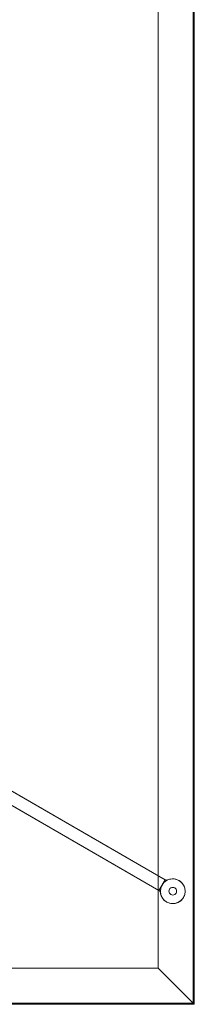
# Model space of a CAD drawing. Header units: inches. Extents: x -412 to -304, y -62 to 18.
# Tile 764 of 809: x -347 to -340, y -62 to -22. Entities that reach past the tile are written whole.
import ezdxf

# ---------------------------------------------------------------- set-up
doc = ezdxf.new("R2010")
doc.units = ezdxf.units.IN
doc.header["$LTSCALE"] = 32
doc.header["$MEASUREMENT"] = 0
for name, color, linetype, lineweight in [('Black', 7, 'Continuous', 18), ('DashLine', 7, 'Continuous', 13), ('Drawing', 7, 'Continuous', 18), ('Metal_MP', 7, 'Continuous', 5), ('None', 7, 'Continuous', 18), ('SolidLine', 7, 'Continuous', 15), ('Wood_1-H', 7, 'Continuous', 13)]:
    doc.layers.add(name, color=color, linetype=linetype, lineweight=lineweight)

# ---------------------------------------------------------------- blocks, each defined once
blk = doc.blocks.new('Group-16')
at = {"layer": 'Wood_1-H'}
for points, invisible_edges in [([(-36.004, 17.992, 28.541), (36.004, 17.993, 28.542), (36.004, 17.992, 28.541)], 9), ([(-36.004, 17.992, 28.541), (-36.004, 17.993, 28.542), (36.004, 17.993, 28.542)], 8), ([(36.004, 17.993, 29), (-36.004, 17.992, 29), (-35.985, 17.973, 29), (35.985, 17.973, 29)], 9), ([(36.004, 17.993, 29), (-36.004, 17.993, 29), (-36.004, 17.992, 29)], 8), ([(-36.004, 17.992, 28.541), (-34.548, 16.536, 27.701), (-34.548, 16.536, 28.981), (-35.985, 17.973, 28.981)], 8), ([(-35.985, 17.973, 28.981), (-35.985, 17.973, 29), (-36.004, 17.992, 29), (-36.004, 17.992, 28.541)], 8), ([(36.004, 17.992, 28.541), (34.548, 16.536, 27.701), (-34.548, 16.536, 27.701), (-36.004, 17.992, 28.541)], 8), ([(35.985, 17.973, 28.981), (34.548, 16.536, 28.981), (34.548, 16.536, 27.701), (36.004, 17.992, 28.541)], 8), ([(35.985, 17.973, 29), (36.004, 17.992, 29), (36.004, 17.993, 29)], 8), ([(36.004, 17.992, 28.541), (36.004, 17.992, 29), (35.985, 17.973, 29), (35.985, 17.973, 28.981)], 8)]:
    blk.add_3dface(points, dxfattribs=dict(at, invisible_edges=invisible_edges))
for points in [[(-36.004, 17.992, 29), (-36.004, 17.993, 29), (-36.004, 17.993, 28.542), (-36.004, 17.992, 28.541)], [(-36.004, 17.993, 29), (36.004, 17.993, 29), (36.004, 17.993, 28.542), (-36.004, 17.993, 28.542)], [(-35.985, 17.973, 29), (-35.985, 17.973, 28.981), (35.985, 17.973, 28.981), (35.985, 17.973, 29)], [(-35.985, 17.973, 28.981), (-34.548, 16.536, 28.981), (34.548, 16.536, 28.981), (35.985, 17.973, 28.981)], [(36.004, 17.992, 28.541), (36.004, 17.993, 28.542), (36.004, 17.993, 29), (36.004, 17.992, 29)], [(-34.548, 16.536, 28.981), (-34.548, 16.536, 27.701), (34.548, 16.536, 27.701), (34.548, 16.536, 28.981)]]:
    blk.add_3dface(points, dxfattribs=at)
blk = doc.blocks.new('Group-18')
at = {"layer": 'Wood_1-H'}
for points, invisible_edges in [([(36.004, 17.992, 28.541), (34.548, 16.536, 27.701), (34.548, 16.536, 28.981), (35.985, 17.973, 28.981)], 8), ([(36.004, -17.992, 28.541), (34.548, -16.536, 27.701), (34.548, 16.536, 27.701), (36.004, 17.992, 28.541)], 8), ([(35.985, 17.973, 28.981), (35.985, 17.973, 29), (36.004, 17.992, 29), (36.004, 17.992, 28.541)], 8), ([(36.005, -17.992, 29), (36.004, 17.992, 29), (35.985, 17.973, 29)], 9), ([(35.985, 17.973, 29), (35.985, -17.973, 29), (36.004, -17.992, 29), (36.005, -17.992, 29)], 8), ([(36.004, 17.992, 28.541), (36.005, -17.992, 28.542), (36.004, -17.992, 28.541)], 9), ([(36.004, 17.992, 28.541), (36.005, 17.992, 28.542), (36.005, -17.992, 28.542)], 8), ([(36.005, -17.992, 29), (36.005, 17.992, 29), (36.004, 17.992, 29)], 8), ([(35.985, -17.973, 28.981), (34.548, -16.536, 28.981), (34.548, -16.536, 27.701), (36.004, -17.992, 28.541)], 8), ([(36.004, -17.992, 28.541), (36.004, -17.992, 29), (35.985, -17.973, 29), (35.985, -17.973, 28.981)], 8)]:
    blk.add_3dface(points, dxfattribs=dict(at, invisible_edges=invisible_edges))
for points in [[(35.985, 17.973, 28.981), (34.548, 16.536, 28.981), (34.548, -16.536, 28.981), (35.985, -17.973, 28.981)], [(35.985, 17.973, 29), (35.985, 17.973, 28.981), (35.985, -17.973, 28.981), (35.985, -17.973, 29)], [(36.004, 17.992, 29), (36.005, 17.992, 29), (36.005, 17.992, 28.542), (36.004, 17.992, 28.541)], [(36.005, 17.992, 29), (36.005, -17.992, 29), (36.005, -17.992, 28.542), (36.005, 17.992, 28.542)], [(34.548, 16.536, 28.981), (34.548, 16.536, 27.701), (34.548, -16.536, 27.701), (34.548, -16.536, 28.981)], [(36.004, -17.992, 28.541), (36.005, -17.992, 28.542), (36.005, -17.992, 29), (36.004, -17.992, 29)]]:
    blk.add_3dface(points, dxfattribs=at)
blk = doc.blocks.new('Group-20')
at = {"layer": 'Black'}
for points in [[(-34.548, 16.536, 28.979), (34.548, 16.536, 28.979), (34.548, -16.536, 28.979), (-34.548, -16.536, 28.979)], [(-34.548, 16.536, 27.701), (34.548, 16.536, 27.701), (34.548, -16.536, 27.701), (-34.548, -16.536, 27.701)], [(-34.548, 16.536, 27.701), (-34.548, 16.536, 28.979), (34.548, 16.536, 28.979), (34.548, 16.536, 27.701)], [(34.548, 16.536, 27.701), (34.548, 16.536, 28.979), (34.548, -16.536, 28.979), (34.548, -16.536, 27.701)]]:
    blk.add_3dface(points, dxfattribs=at)
at = {"layer": 'Wood_1-H'}
for points in [[(-35.965, 17.953, 28.999), (35.965, 17.953, 28.999), (35.965, -17.953, 28.999), (-35.965, -17.953, 28.999)], [(-35.965, 17.953, 28.979), (35.965, 17.953, 28.979), (35.965, -17.953, 28.979), (-35.965, -17.953, 28.979)], [(-35.965, 17.953, 28.979), (-35.965, 17.953, 28.999), (35.965, 17.953, 28.999), (35.965, 17.953, 28.979)], [(35.965, 17.953, 28.979), (35.965, 17.953, 28.999), (35.965, -17.953, 28.999), (35.965, -17.953, 28.979)]]:
    blk.add_3dface(points, dxfattribs=at)
at = {"layer": 'None'}
for name in ['Group-16', 'Group-18']:
    blk.add_blockref(name, (0, 0), dxfattribs=at)
blk = doc.blocks.new('MPConf-Glide (3D)')
at = {"layer": 'Metal_MP'}
for points, invisible_edges in [([(-0.483, 0.129, 0.25), (-0.354, 0.354, 0.25), (-0.129, 0.483, 0.25), (-0.483, 0.129, 0.25)], 15), ([(-0.129, -0.483, 0.25), (-0.483, 0.129, 0.25), (-0.129, 0.483, 0.25), (-0.129, -0.483, 0.25)], 15), ([(-0.483, 0.129), (-0.354, 0.354), (-0.129, 0.483), (-0.483, 0.129)], 15), ([(-0.129, -0.483), (-0.483, 0.129), (-0.129, 0.483), (-0.129, -0.483)], 15), ([(-0.354, 0.354, 0.25), (-0.25, 0.433, 0.25), (-0.129, 0.483, 0.25), (-0.354, 0.354, 0.25)], 12), ([(-0.354, 0.354), (-0.25, 0.433), (-0.129, 0.483), (-0.354, 0.354)], 12), ([(-0.129, 0.483, 0.25), (0, 0.5, 0.25), (0.129, 0.483, 0.25), (-0.129, 0.483, 0.25)], 12), ([(-0.129, 0.483), (0, 0.5), (0.129, 0.483), (-0.129, 0.483)], 12), ([(-0.129, 0.483, 0.25), (0.129, 0.483, 0.25), (0.483, 0.129, 0.25), (-0.129, 0.483, 0.25)], 15), ([(-0.129, 0.483, 0.25), (0.483, 0.129, 0.25), (0.483, -0.129, 0.25), (-0.129, 0.483, 0.25)], 15), ([(-0.129, 0.483, 0.25), (0.483, -0.129, 0.25), (-0.129, -0.483, 0.25), (-0.129, 0.483, 0.25)], 15), ([(-0.129, 0.483), (0.129, 0.483), (0.483, 0.129), (-0.129, 0.483)], 15), ([(-0.129, 0.483), (0.483, 0.129), (0.483, -0.129), (-0.129, 0.483)], 15), ([(-0.129, 0.483), (0.483, -0.129), (-0.129, -0.483), (-0.129, 0.483)], 15), ([(0.129, 0.483, 0.25), (0.25, 0.433, 0.25), (0.354, 0.354, 0.25), (0.129, 0.483, 0.25)], 12), ([(0.129, 0.483, 0.25), (0.354, 0.354, 0.25), (0.483, 0.129, 0.25), (0.129, 0.483, 0.25)], 15), ([(0.129, 0.483), (0.25, 0.433), (0.354, 0.354), (0.129, 0.483)], 12), ([(0.129, 0.483), (0.354, 0.354), (0.483, 0.129), (0.129, 0.483)], 15), ([(-0.483, -0.129, 0.25), (-0.5, 0, 0.25), (-0.483, 0.129, 0.25), (-0.483, -0.129, 0.25)], 12), ([(-0.483, -0.129), (-0.5, 0), (-0.483, 0.129), (-0.483, -0.129)], 12), ([(-0.483, 0.129, 0.25), (-0.433, 0.25, 0.25), (-0.354, 0.354, 0.25), (-0.483, 0.129, 0.25)], 12), ([(-0.483, 0.129), (-0.433, 0.25), (-0.354, 0.354), (-0.483, 0.129)], 12), ([(-0.129, -0.483, 0.25), (-0.483, -0.129, 0.25), (-0.483, 0.129, 0.25), (-0.129, -0.483, 0.25)], 15), ([(-0.129, -0.483), (-0.483, -0.129), (-0.483, 0.129), (-0.129, -0.483)], 15), ([(-0.151, -0.04, 0.502), (-0.156, 0, 0.502), (-0.151, 0.04, 0.502), (-0.151, -0.04, 0.502)], 12), ([(-0.151, -0.04, 0.25), (-0.156, 0, 0.25), (-0.151, 0.04, 0.25), (-0.151, -0.04, 0.25)], 12), ([(-0.151, 0.04, 0.502), (-0.11, 0.11, 0.502), (-0.04, 0.151, 0.502), (-0.151, 0.04, 0.502)], 15), ([(-0.151, 0.04, 0.502), (-0.04, 0.151, 0.502), (0.04, 0.151, 0.502), (-0.151, 0.04, 0.502)], 15), ([(0.04, 0.151, 0.502), (-0.04, -0.151, 0.502), (-0.151, 0.04, 0.502), (0.04, 0.151, 0.502)], 15), ([(-0.151, 0.04, 0.25), (-0.11, 0.11, 0.25), (-0.04, 0.151, 0.25), (-0.151, 0.04, 0.25)], 15), ([(-0.151, 0.04, 0.25), (-0.04, 0.151, 0.25), (0.04, 0.151, 0.25), (-0.151, 0.04, 0.25)], 15), ([(0.04, 0.151, 0.25), (-0.04, -0.151, 0.25), (-0.151, 0.04, 0.25), (0.04, 0.151, 0.25)], 15), ([(-0.151, 0.04, 0.502), (-0.135, 0.078, 0.502), (-0.11, 0.11, 0.502), (-0.151, 0.04, 0.502)], 12), ([(-0.151, 0.04, 0.25), (-0.135, 0.078, 0.25), (-0.11, 0.11, 0.25), (-0.151, 0.04, 0.25)], 12), ([(-0.04, -0.151, 0.502), (-0.151, -0.04, 0.502), (-0.151, 0.04, 0.502), (-0.04, -0.151, 0.502)], 15), ([(-0.04, -0.151, 0.25), (-0.151, -0.04, 0.25), (-0.151, 0.04, 0.25), (-0.04, -0.151, 0.25)], 15), ([(-0.11, 0.11, 0.502), (-0.078, 0.135, 0.502), (-0.04, 0.151, 0.502), (-0.11, 0.11, 0.502)], 12), ([(-0.11, 0.11, 0.25), (-0.078, 0.135, 0.25), (-0.04, 0.151, 0.25), (-0.11, 0.11, 0.25)], 12), ([(-0.04, 0.151, 0.502), (0, 0.156, 0.502), (0.04, 0.151, 0.502), (-0.04, 0.151, 0.502)], 12), ([(-0.04, 0.151, 0.25), (0, 0.156, 0.25), (0.04, 0.151, 0.25), (-0.04, 0.151, 0.25)], 12), ([(0.04, 0.151, 0.502), (0.151, -0.04, 0.502), (-0.04, -0.151, 0.502), (0.04, 0.151, 0.502)], 15), ([(0.04, 0.151, 0.25), (0.151, -0.04, 0.25), (-0.04, -0.151, 0.25), (0.04, 0.151, 0.25)], 15), ([(0.04, 0.151, 0.502), (0.078, 0.135, 0.502), (0.11, 0.11, 0.502), (0.04, 0.151, 0.502)], 12), ([(0.04, 0.151, 0.502), (0.11, 0.11, 0.502), (0.151, 0.04, 0.502), (0.04, 0.151, 0.502)], 15), ([(0.04, 0.151, 0.502), (0.151, 0.04, 0.502), (0.151, -0.04, 0.502), (0.04, 0.151, 0.502)], 15), ([(0.04, 0.151, 0.25), (0.078, 0.135, 0.25), (0.11, 0.11, 0.25), (0.04, 0.151, 0.25)], 12), ([(0.04, 0.151, 0.25), (0.11, 0.11, 0.25), (0.151, 0.04, 0.25), (0.04, 0.151, 0.25)], 15), ([(0.04, 0.151, 0.25), (0.151, 0.04, 0.25), (0.151, -0.04, 0.25), (0.04, 0.151, 0.25)], 15), ([(0.11, 0.11, 0.502), (0.135, 0.078, 0.502), (0.151, 0.04, 0.502), (0.11, 0.11, 0.502)], 12), ([(0.11, 0.11, 0.25), (0.135, 0.078, 0.25), (0.151, 0.04, 0.25), (0.11, 0.11, 0.25)], 12), ([(0.151, 0.04, 0.502), (0.156, 0, 0.502), (0.151, -0.04, 0.502), (0.151, 0.04, 0.502)], 12), ([(0.151, 0.04, 0.25), (0.156, 0, 0.25), (0.151, -0.04, 0.25), (0.151, 0.04, 0.25)], 12), ([(0.354, 0.354, 0.25), (0.433, 0.25, 0.25), (0.483, 0.129, 0.25), (0.354, 0.354, 0.25)], 12), ([(0.354, 0.354), (0.433, 0.25), (0.483, 0.129), (0.354, 0.354)], 12), ([(0.483, 0.129, 0.25), (0.5, 0, 0.25), (0.483, -0.129, 0.25), (0.483, 0.129, 0.25)], 12), ([(0.483, 0.129), (0.5, 0), (0.483, -0.129), (0.483, 0.129)], 12), ([(-0.354, -0.354, 0.25), (-0.433, -0.25, 0.25), (-0.483, -0.129, 0.25), (-0.354, -0.354, 0.25)], 12), ([(-0.129, -0.483, 0.25), (-0.354, -0.354, 0.25), (-0.483, -0.129, 0.25), (-0.129, -0.483, 0.25)], 15), ([(-0.354, -0.354), (-0.433, -0.25), (-0.483, -0.129), (-0.354, -0.354)], 12), ([(-0.129, -0.483), (-0.354, -0.354), (-0.483, -0.129), (-0.129, -0.483)], 15), ([(-0.129, -0.483, 0.25), (-0.25, -0.433, 0.25), (-0.354, -0.354, 0.25), (-0.129, -0.483, 0.25)], 12), ([(-0.129, -0.483), (-0.25, -0.433), (-0.354, -0.354), (-0.129, -0.483)], 12), ([(-0.11, -0.11, 0.502), (-0.135, -0.078, 0.502), (-0.151, -0.04, 0.502), (-0.11, -0.11, 0.502)], 12), ([(-0.04, -0.151, 0.502), (-0.11, -0.11, 0.502), (-0.151, -0.04, 0.502), (-0.04, -0.151, 0.502)], 15), ([(-0.11, -0.11, 0.25), (-0.135, -0.078, 0.25), (-0.151, -0.04, 0.25), (-0.11, -0.11, 0.25)], 12), ([(-0.04, -0.151, 0.25), (-0.11, -0.11, 0.25), (-0.151, -0.04, 0.25), (-0.04, -0.151, 0.25)], 15), ([(0.483, -0.129, 0.25), (0.129, -0.483, 0.25), (-0.129, -0.483, 0.25), (0.483, -0.129, 0.25)], 15), ([(0.483, -0.129), (0.129, -0.483), (-0.129, -0.483), (0.483, -0.129)], 15), ([(-0.04, -0.151, 0.502), (-0.078, -0.135, 0.502), (-0.11, -0.11, 0.502), (-0.04, -0.151, 0.502)], 12), ([(-0.04, -0.151, 0.25), (-0.078, -0.135, 0.25), (-0.11, -0.11, 0.25), (-0.04, -0.151, 0.25)], 12), ([(0.151, -0.04, 0.502), (0.04, -0.151, 0.502), (-0.04, -0.151, 0.502), (0.151, -0.04, 0.502)], 15), ([(0.151, -0.04, 0.25), (0.04, -0.151, 0.25), (-0.04, -0.151, 0.25), (0.151, -0.04, 0.25)], 15), ([(0.04, -0.151, 0.502), (0, -0.156, 0.502), (-0.04, -0.151, 0.502), (0.04, -0.151, 0.502)], 12), ([(0.04, -0.151, 0.25), (0, -0.156, 0.25), (-0.04, -0.151, 0.25), (0.04, -0.151, 0.25)], 12), ([(0.151, -0.04, 0.502), (0.11, -0.11, 0.502), (0.04, -0.151, 0.502), (0.151, -0.04, 0.502)], 15), ([(0.151, -0.04, 0.25), (0.11, -0.11, 0.25), (0.04, -0.151, 0.25), (0.151, -0.04, 0.25)], 15), ([(0.11, -0.11, 0.502), (0.078, -0.135, 0.502), (0.04, -0.151, 0.502), (0.11, -0.11, 0.502)], 12), ([(0.11, -0.11, 0.25), (0.078, -0.135, 0.25), (0.04, -0.151, 0.25), (0.11, -0.11, 0.25)], 12), ([(0.151, -0.04, 0.502), (0.135, -0.078, 0.502), (0.11, -0.11, 0.502), (0.151, -0.04, 0.502)], 12), ([(0.151, -0.04, 0.25), (0.135, -0.078, 0.25), (0.11, -0.11, 0.25), (0.151, -0.04, 0.25)], 12), ([(0.483, -0.129, 0.25), (0.354, -0.354, 0.25), (0.129, -0.483, 0.25), (0.483, -0.129, 0.25)], 15), ([(0.483, -0.129), (0.354, -0.354), (0.129, -0.483), (0.483, -0.129)], 15), ([(0.354, -0.354, 0.25), (0.25, -0.433, 0.25), (0.129, -0.483, 0.25), (0.354, -0.354, 0.25)], 12), ([(0.354, -0.354), (0.25, -0.433), (0.129, -0.483), (0.354, -0.354)], 12), ([(0.483, -0.129, 0.25), (0.433, -0.25, 0.25), (0.354, -0.354, 0.25), (0.483, -0.129, 0.25)], 12), ([(0.483, -0.129), (0.433, -0.25), (0.354, -0.354), (0.483, -0.129)], 12), ([(0.129, -0.483, 0.25), (0, -0.5, 0.25), (-0.129, -0.483, 0.25), (0.129, -0.483, 0.25)], 12), ([(0.129, -0.483), (0, -0.5), (-0.129, -0.483), (0.129, -0.483)], 12)]:
    blk.add_3dface(points, dxfattribs=dict(at, invisible_edges=invisible_edges))
for points in [[(-0.25, 0.433), (-0.25, 0.433, 0.25), (-0.354, 0.354, 0.25), (-0.354, 0.354)], [(-0.129, 0.483), (-0.129, 0.483, 0.25), (-0.25, 0.433, 0.25), (-0.25, 0.433)], [(0, 0.5), (0, 0.5, 0.25), (-0.129, 0.483, 0.25), (-0.129, 0.483)], [(0.129, 0.483), (0.129, 0.483, 0.25), (0, 0.5, 0.25), (0, 0.5)], [(0.25, 0.433), (0.25, 0.433, 0.25), (0.129, 0.483, 0.25), (0.129, 0.483)], [(0.354, 0.354), (0.354, 0.354, 0.25), (0.25, 0.433, 0.25), (0.25, 0.433)], [(-0.483, 0.129), (-0.483, 0.129, 0.25), (-0.5, 0, 0.25), (-0.5, 0)], [(-0.5, 0), (-0.5, 0, 0.25), (-0.483, -0.129, 0.25), (-0.483, -0.129)], [(-0.433, 0.25), (-0.433, 0.25, 0.25), (-0.483, 0.129, 0.25), (-0.483, 0.129)], [(-0.354, 0.354), (-0.354, 0.354, 0.25), (-0.433, 0.25, 0.25), (-0.433, 0.25)], [(-0.151, 0.04, 0.25), (-0.151, 0.04, 0.502), (-0.156, 0, 0.502), (-0.156, 0, 0.25)], [(-0.156, 0, 0.25), (-0.156, 0, 0.502), (-0.151, -0.04, 0.502), (-0.151, -0.04, 0.25)], [(-0.135, 0.078, 0.25), (-0.135, 0.078, 0.502), (-0.151, 0.04, 0.502), (-0.151, 0.04, 0.25)], [(-0.11, 0.11, 0.25), (-0.11, 0.11, 0.502), (-0.135, 0.078, 0.502), (-0.135, 0.078, 0.25)], [(-0.078, 0.135, 0.25), (-0.078, 0.135, 0.502), (-0.11, 0.11, 0.502), (-0.11, 0.11, 0.25)], [(-0.04, 0.151, 0.25), (-0.04, 0.151, 0.502), (-0.078, 0.135, 0.502), (-0.078, 0.135, 0.25)], [(0, 0.156, 0.25), (0, 0.156, 0.502), (-0.04, 0.151, 0.502), (-0.04, 0.151, 0.25)], [(0.04, 0.151, 0.25), (0.04, 0.151, 0.502), (0, 0.156, 0.502), (0, 0.156, 0.25)], [(0.078, 0.135, 0.25), (0.078, 0.135, 0.502), (0.04, 0.151, 0.502), (0.04, 0.151, 0.25)], [(0.11, 0.11, 0.25), (0.11, 0.11, 0.502), (0.078, 0.135, 0.502), (0.078, 0.135, 0.25)], [(0.135, 0.078, 0.25), (0.135, 0.078, 0.502), (0.11, 0.11, 0.502), (0.11, 0.11, 0.25)], [(0.151, 0.04, 0.25), (0.151, 0.04, 0.502), (0.135, 0.078, 0.502), (0.135, 0.078, 0.25)], [(0.156, 0, 0.25), (0.156, 0, 0.502), (0.151, 0.04, 0.502), (0.151, 0.04, 0.25)], [(0.151, -0.04, 0.25), (0.151, -0.04, 0.502), (0.156, 0, 0.502), (0.156, 0, 0.25)], [(0.433, 0.25), (0.433, 0.25, 0.25), (0.354, 0.354, 0.25), (0.354, 0.354)], [(0.483, 0.129), (0.483, 0.129, 0.25), (0.433, 0.25, 0.25), (0.433, 0.25)], [(0.5, 0), (0.5, 0, 0.25), (0.483, 0.129, 0.25), (0.483, 0.129)], [(0.483, -0.129), (0.483, -0.129, 0.25), (0.5, 0, 0.25), (0.5, 0)], [(-0.483, -0.129), (-0.483, -0.129, 0.25), (-0.433, -0.25, 0.25), (-0.433, -0.25)], [(-0.433, -0.25), (-0.433, -0.25, 0.25), (-0.354, -0.354, 0.25), (-0.354, -0.354)], [(-0.354, -0.354), (-0.354, -0.354, 0.25), (-0.25, -0.433, 0.25), (-0.25, -0.433)], [(-0.151, -0.04, 0.25), (-0.151, -0.04, 0.502), (-0.135, -0.078, 0.502), (-0.135, -0.078, 0.25)], [(-0.135, -0.078, 0.25), (-0.135, -0.078, 0.502), (-0.11, -0.11, 0.502), (-0.11, -0.11, 0.25)], [(-0.11, -0.11, 0.25), (-0.11, -0.11, 0.502), (-0.078, -0.135, 0.502), (-0.078, -0.135, 0.25)], [(-0.078, -0.135, 0.25), (-0.078, -0.135, 0.502), (-0.04, -0.151, 0.502), (-0.04, -0.151, 0.25)], [(-0.04, -0.151, 0.25), (-0.04, -0.151, 0.502), (0, -0.156, 0.502), (0, -0.156, 0.25)], [(0, -0.156, 0.25), (0, -0.156, 0.502), (0.04, -0.151, 0.502), (0.04, -0.151, 0.25)], [(0.04, -0.151, 0.25), (0.04, -0.151, 0.502), (0.078, -0.135, 0.502), (0.078, -0.135, 0.25)], [(0.078, -0.135, 0.25), (0.078, -0.135, 0.502), (0.11, -0.11, 0.502), (0.11, -0.11, 0.25)], [(0.11, -0.11, 0.25), (0.11, -0.11, 0.502), (0.135, -0.078, 0.502), (0.135, -0.078, 0.25)], [(0.135, -0.078, 0.25), (0.135, -0.078, 0.502), (0.151, -0.04, 0.502), (0.151, -0.04, 0.25)], [(0.25, -0.433), (0.25, -0.433, 0.25), (0.354, -0.354, 0.25), (0.354, -0.354)], [(0.354, -0.354), (0.354, -0.354, 0.25), (0.433, -0.25, 0.25), (0.433, -0.25)], [(0.433, -0.25), (0.433, -0.25, 0.25), (0.483, -0.129, 0.25), (0.483, -0.129)], [(-0.25, -0.433), (-0.25, -0.433, 0.25), (-0.129, -0.483, 0.25), (-0.129, -0.483)], [(-0.129, -0.483), (-0.129, -0.483, 0.25), (0, -0.5, 0.25), (0, -0.5)], [(0, -0.5), (0, -0.5, 0.25), (0.129, -0.483, 0.25), (0.129, -0.483)], [(0.129, -0.483), (0.129, -0.483, 0.25), (0.25, -0.433, 0.25), (0.25, -0.433)]]:
    blk.add_3dface(points, dxfattribs=at)
blk = doc.blocks.new('MP-Leg-502-89 (3D)')
at = {"layer": 'Metal_MP'}
for points, invisible_edges in [([(-20.063, 0.406, 1.812), (-20.097, 0.379, 1.812), (-19.364, -0.292, 1.812)], 10), ([(-20.097, 0.379, 0.313), (-20.097, 0.379, 1.812), (-20.063, 0.406, 1.812), (-20.063, 0.406, 0.313)], 5), ([(-19.364, -0.292, 0.312), (-20.097, 0.379, 0.312), (-20.063, 0.406, 0.312)], 9), ([(-19.364, -0.292, 1.812), (-19.357, -0.284, 1.812), (-20.027, 0.43, 1.812), (-20.063, 0.406, 1.812)], 10), ([(-20.063, 0.406, 0.313), (-20.063, 0.406, 1.812), (-20.027, 0.43, 1.812), (-20.027, 0.43, 0.313)], 5), ([(-20.063, 0.406, 0.312), (-20.027, 0.43, 0.312), (-19.357, -0.284, 0.312), (-19.364, -0.292, 0.312)], 10), ([(-19.989, 0.45, 1.812), (-20.027, 0.43, 1.812), (-19.461, 0.392, 1.812)], 10), ([(-20.027, 0.43, 0.313), (-20.027, 0.43, 1.812), (-19.989, 0.45, 1.812), (-19.989, 0.45, 0.313)], 5), ([(-19.461, 0.392, 0.312), (-20.027, 0.43, 0.312), (-19.989, 0.45, 0.312)], 9), ([(-20.027, 0.43, 1.812), (-19.371, 0.3, 1.812), (-19.398, 0.333, 1.812)], 9), ([(-19.398, 0.333, 1.812), (-19.428, 0.364, 1.812), (-19.461, 0.392, 1.812), (-20.027, 0.43, 1.812)], 12), ([(-20.027, 0.43, 1.812), (-19.357, -0.284, 1.812), (-19.364, 0.292, 1.812), (-19.371, 0.3, 1.812)], 11), ([(-20.027, 0.43, 0.312), (-19.461, 0.392, 0.312), (-19.428, 0.364, 0.312), (-19.398, 0.333, 0.312)], 9), ([(-19.398, 0.333, 0.312), (-19.371, 0.3, 0.312), (-20.027, 0.43, 0.312)], 10), ([(-19.371, 0.3, 0.312), (-19.364, 0.292, 0.312), (-19.357, -0.284, 0.312), (-20.027, 0.43, 0.312)], 14), ([(-19.949, 0.467, 1.812), (-19.989, 0.45, 1.812), (-19.461, 0.392, 1.812)], 10), ([(-19.989, 0.45, 0.313), (-19.989, 0.45, 1.812), (-19.949, 0.467, 1.812), (-19.949, 0.467, 0.313)], 5), ([(-19.461, 0.392, 0.312), (-19.989, 0.45, 0.312), (-19.949, 0.467, 0.312)], 9), ([(-19.461, 0.392, 1.812), (-19.867, 0.491, 1.812), (-19.909, 0.481, 1.812), (-19.949, 0.467, 1.812)], 9), ([(-19.949, 0.467, 0.312), (-19.909, 0.481, 0.312), (-19.867, 0.491, 0.312), (-19.461, 0.392, 0.312)], 12), ([(-19.949, 0.467, 0.313), (-19.949, 0.467, 1.812), (-19.909, 0.481, 1.812), (-19.909, 0.481, 0.313)], 5), ([(-19.909, 0.481, 0.313), (-19.909, 0.481, 1.812), (-19.867, 0.491, 1.812), (-19.867, 0.491, 0.313)], 5), ([(-19.824, 0.497, 1.812), (-19.867, 0.491, 1.812), (-19.572, 0.458, 1.812)], 10), ([(-19.867, 0.491, 0.313), (-19.867, 0.491, 1.812), (-19.824, 0.497, 1.812), (-19.824, 0.497, 0.313)], 5), ([(-19.572, 0.458, 0.312), (-19.867, 0.491, 0.312), (-19.824, 0.497, 0.312)], 9), ([(-19.867, 0.491, 1.812), (-19.461, 0.392, 1.812), (-19.496, 0.417, 1.812)], 9), ([(-19.496, 0.417, 1.812), (-19.533, 0.44, 1.812), (-19.572, 0.458, 1.812), (-19.867, 0.491, 1.812)], 12), ([(-19.867, 0.491, 0.312), (-19.572, 0.458, 0.312), (-19.533, 0.44, 0.312), (-19.496, 0.417, 0.312)], 9), ([(-19.496, 0.417, 0.312), (-19.461, 0.392, 0.312), (-19.867, 0.491, 0.312)], 10), ([(-19.572, 0.458, 1.812), (-19.738, 0.499, 1.812), (-19.781, 0.5, 1.812), (-19.824, 0.497, 1.812)], 9), ([(-19.824, 0.497, 0.313), (-19.824, 0.497, 1.812), (-19.781, 0.5, 1.812), (-19.781, 0.5, 0.313)], 5), ([(-19.824, 0.497, 0.312), (-19.781, 0.5, 0.312), (-19.738, 0.499, 0.312), (-19.572, 0.458, 0.312)], 12), ([(-19.781, 0.5, 0.313), (-19.781, 0.5, 1.812), (-19.738, 0.499, 1.812), (-19.738, 0.499, 0.313)], 5), ([(-19.695, 0.494, 1.812), (-19.738, 0.499, 1.812), (-19.572, 0.458, 1.812)], 10), ([(-19.738, 0.499, 0.313), (-19.738, 0.499, 1.812), (-19.695, 0.494, 1.812), (-19.695, 0.494, 0.313)], 5), ([(-19.572, 0.458, 0.312), (-19.738, 0.499, 0.312), (-19.695, 0.494, 0.312)], 9), ([(-19.572, 0.458, 1.812), (-19.612, 0.474, 1.812), (-19.653, 0.486, 1.812), (-19.695, 0.494, 1.812)], 8), ([(-19.695, 0.494, 0.313), (-19.695, 0.494, 1.812), (-19.653, 0.486, 1.812), (-19.653, 0.486, 0.313)], 5), ([(-19.695, 0.494, 0.312), (-19.653, 0.486, 0.312), (-19.612, 0.474, 0.312), (-19.572, 0.458, 0.312)], 8), ([(-19.653, 0.486, 0.313), (-19.653, 0.486, 1.812), (-19.612, 0.474, 1.812), (-19.612, 0.474, 0.313)], 5), ([(-19.612, 0.474, 0.313), (-19.612, 0.474, 1.812), (-19.572, 0.458, 1.812), (-19.572, 0.458, 0.313)], 5), ([(-19.572, 0.458, 0.313), (-19.572, 0.458, 1.812), (-19.533, 0.44, 1.812), (-19.533, 0.44, 0.313)], 5), ([(-19.533, 0.44, 0.313), (-19.533, 0.44, 1.812), (-19.496, 0.417, 1.812), (-19.496, 0.417, 0.313)], 5), ([(-19.496, 0.417, 0.313), (-19.496, 0.417, 1.812), (-19.461, 0.392, 1.812), (-19.461, 0.392, 0.313)], 5), ([(-19.371, -0.3, 1.812), (-20.269, 0.043, 1.812), (-20.271, 0, 1.812), (-20.269, -0.043, 1.812)], 9), ([(-20.271, 0, 0.313), (-20.271, 0, 1.812), (-20.269, 0.043, 1.812), (-20.269, 0.043, 0.313)], 5), ([(-20.269, -0.043, 0.312), (-20.271, 0, 0.312), (-20.269, 0.043, 0.312), (-19.371, -0.3, 0.312)], 12), ([(-20.254, 0.128, 1.812), (-20.264, 0.086, 1.812), (-20.269, 0.043, 1.812), (-19.371, -0.3, 1.812)], 12), ([(-19.371, -0.3, 0.312), (-20.269, 0.043, 0.312), (-20.264, 0.086, 0.312), (-20.254, 0.128, 0.312)], 9), ([(-20.269, 0.043, 0.313), (-20.269, 0.043, 1.812), (-20.264, 0.086, 1.812), (-20.264, 0.086, 0.313)], 5), ([(-20.264, 0.086, 0.313), (-20.264, 0.086, 1.812), (-20.254, 0.128, 1.812), (-20.254, 0.128, 0.313)], 5), ([(-20.242, 0.169, 1.812), (-20.254, 0.128, 1.812), (-19.371, -0.3, 1.812)], 10), ([(-20.254, 0.128, 0.313), (-20.254, 0.128, 1.812), (-20.242, 0.169, 1.812), (-20.242, 0.169, 0.313)], 5), ([(-19.371, -0.3, 0.312), (-20.254, 0.128, 0.312), (-20.242, 0.169, 0.312)], 9), ([(-19.371, -0.3, 1.812), (-20.206, 0.247, 1.812), (-20.225, 0.209, 1.812), (-20.242, 0.169, 1.812)], 9), ([(-20.242, 0.169, 0.312), (-20.225, 0.209, 0.312), (-20.206, 0.247, 0.312), (-19.371, -0.3, 0.312)], 12), ([(-20.242, 0.169, 0.313), (-20.242, 0.169, 1.812), (-20.225, 0.209, 1.812), (-20.225, 0.209, 0.313)], 5), ([(-20.225, 0.209, 0.313), (-20.225, 0.209, 1.812), (-20.206, 0.247, 1.812), (-20.206, 0.247, 0.313)], 5), ([(-19.371, -0.3, 1.812), (-20.183, 0.284, 1.812), (-20.206, 0.247, 1.812)], 9), ([(-20.206, 0.247, 0.313), (-20.206, 0.247, 1.812), (-20.183, 0.284, 1.812), (-20.183, 0.284, 0.313)], 5), ([(-20.206, 0.247, 0.312), (-20.183, 0.284, 0.312), (-19.371, -0.3, 0.312)], 10), ([(-19.371, -0.3, 1.812), (-20.157, 0.318, 1.812), (-20.183, 0.284, 1.812)], 9), ([(-20.183, 0.284, 0.313), (-20.183, 0.284, 1.812), (-20.157, 0.318, 1.812), (-20.157, 0.318, 0.313)], 5), ([(-20.183, 0.284, 0.312), (-20.157, 0.318, 0.312), (-19.371, -0.3, 0.312)], 10), ([(-20.128, 0.35, 1.812), (-20.157, 0.318, 1.812), (-19.371, -0.3, 1.812)], 10), ([(-20.157, 0.318, 0.313), (-20.157, 0.318, 1.812), (-20.128, 0.35, 1.812), (-20.128, 0.35, 0.313)], 5), ([(-19.371, -0.3, 0.312), (-20.157, 0.318, 0.312), (-20.128, 0.35, 0.312)], 9), ([(-19.371, -0.3, 1.812), (-19.364, -0.292, 1.812), (-20.097, 0.379, 1.812), (-20.128, 0.35, 1.812)], 10), ([(-20.128, 0.35, 0.313), (-20.128, 0.35, 1.812), (-20.097, 0.379, 1.812), (-20.097, 0.379, 0.313)], 5), ([(-20.128, 0.35, 0.312), (-20.097, 0.379, 0.312), (-19.364, -0.292, 0.312), (-19.371, -0.3, 0.312)], 10), ([(-19.461, 0.392, 0.313), (-19.461, 0.392, 1.812), (-19.428, 0.364, 1.812), (-19.428, 0.364, 0.313)], 5), ([(-19.428, 0.364, 0.313), (-19.428, 0.364, 1.812), (-19.398, 0.333, 1.812), (-19.398, 0.333, 0.313)], 5), ([(-19.398, 0.333, 0.313), (-19.398, 0.333, 1.812), (-19.371, 0.3, 1.812), (-19.371, 0.3, 0.313)], 1), ([(-19.371, 0.3, 0.313), (-19.371, 0.3, 1.812), (-19.364, 0.292, 1.812), (-19.364, 0.292, 0.313)], 4), ([(-19.357, -0.284, 1.812), (-19.357, 0.284, 1.812), (-19.364, 0.292, 1.812)], 9), ([(-19.364, 0.292, 0.312), (-19.357, 0.284, 0.312), (-19.357, -0.284, 0.312)], 10), ([(-19.364, 0.292, 0.313), (-19.364, 0.292, 1.812), (-19.357, 0.284, 1.812), (-19.357, 0.284, 0.313)], 5), ([(-19.349, 0.277, 1.812), (-19.357, 0.284, 1.812), (-19.357, -0.284, 1.812)], 10), ([(-19.357, -0.284, 0.312), (-19.357, 0.284, 0.312), (-19.349, 0.277, 0.312)], 9), ([(-19.357, 0.284, 0.313), (-19.357, 0.284, 1.812), (-19.349, 0.277, 1.812), (-19.349, 0.277, 0.313)], 5), ([(-19.357, -0.284, 1.812), (-19.341, 0.271, 1.812), (-19.349, 0.277, 1.812)], 9), ([(-19.349, 0.277, 0.312), (-19.341, 0.271, 0.312), (-19.357, -0.284, 0.312)], 10), ([(-19.332, 0.266, 1.812), (-19.341, 0.271, 1.812), (-19.357, -0.284, 1.812)], 10), ([(-19.357, -0.284, 0.312), (-19.341, 0.271, 0.312), (-19.332, 0.266, 0.312)], 9), ([(-19.357, -0.284, 1.812), (-19.322, 0.261, 1.812), (-19.332, 0.266, 1.812)], 9), ([(-19.332, 0.266, 0.312), (-19.322, 0.261, 0.312), (-19.357, -0.284, 0.312)], 10), ([(-19.312, 0.257, 1.812), (-19.322, 0.261, 1.812), (-19.357, -0.284, 1.812)], 10), ([(-19.357, -0.284, 0.312), (-19.322, 0.261, 0.312), (-19.312, 0.257, 0.312)], 9), ([(-19.357, -0.284, 1.812), (-19.302, 0.254, 1.812), (-19.312, 0.257, 1.812)], 9), ([(-19.312, 0.257, 0.312), (-19.302, 0.254, 0.312), (-19.357, -0.284, 0.312)], 10), ([(-19.302, 0.254, 1.812), (-19.357, -0.284, 1.812), (-19.349, -0.277, 1.812)], 9), ([(-19.349, -0.277, 0.312), (-19.357, -0.284, 0.312), (-19.302, 0.254, 0.312)], 10), ([(-19.349, 0.277, 0.313), (-19.349, 0.277, 1.812), (-19.341, 0.271, 1.812), (-19.341, 0.271, 0.313)], 5), ([(-19.349, -0.277, 1.812), (-19.341, -0.271, 1.812), (-19.302, 0.254, 1.812)], 10), ([(-19.302, 0.254, 0.312), (-19.341, -0.271, 0.312), (-19.349, -0.277, 0.312)], 9), ([(-19.341, 0.271, 0.313), (-19.341, 0.271, 1.812), (-19.332, 0.266, 1.812), (-19.332, 0.266, 0.313)], 5), ([(-19.302, 0.254, 1.812), (-19.341, -0.271, 1.812), (-19.332, -0.266, 1.812)], 9), ([(-19.332, -0.266, 0.312), (-19.341, -0.271, 0.312), (-19.302, 0.254, 0.312)], 10), ([(-19.332, 0.266, 0.313), (-19.332, 0.266, 1.812), (-19.322, 0.261, 1.812), (-19.322, 0.261, 0.313)], 5), ([(-19.302, 0.254, 1.812), (-19.332, -0.266, 1.812), (-19.322, -0.261, 1.812)], 9), ([(-19.322, -0.261, 0.312), (-19.332, -0.266, 0.312), (-19.302, 0.254, 0.312)], 10), ([(-19.322, 0.261, 0.313), (-19.322, 0.261, 1.812), (-19.312, 0.257, 1.812), (-19.312, 0.257, 0.313)], 5), ([(-19.322, -0.261, 1.812), (-19.312, -0.257, 1.812), (-19.302, 0.254, 1.812)], 10), ([(-19.302, 0.254, 0.312), (-19.312, -0.257, 0.312), (-19.322, -0.261, 0.312)], 9), ([(-19.312, 0.257, 0.313), (-19.312, 0.257, 1.812), (-19.302, 0.254, 1.812), (-19.302, 0.254, 0.313)], 5), ([(-19.302, 0.254, 1.812), (-19.312, -0.257, 1.812), (-19.302, -0.254, 1.812)], 9), ([(-19.302, -0.254, 0.312), (-19.312, -0.257, 0.312), (-19.302, 0.254, 0.312)], 10), ([(-19.302, 0.254, 1.812), (-19.292, -0.252, 1.812), (-19.282, -0.25, 1.812)], 9), ([(-19.302, -0.254, 1.812), (-19.292, -0.252, 1.812), (-19.302, 0.254, 1.812)], 10), ([(-19.292, 0.252, 1.812), (-19.302, 0.254, 1.812), (-19.282, -0.25, 1.812)], 10), ([(-19.302, 0.254, 0.312), (-19.292, -0.252, 0.312), (-19.302, -0.254, 0.312)], 9), ([(-19.292, -0.252, 0.312), (-19.302, 0.254, 0.312), (-19.292, 0.252, 0.312)], 9), ([(-19.302, 0.254, 0.313), (-19.302, 0.254, 1.812), (-19.292, 0.252, 1.812), (-19.292, 0.252, 0.313)], 5), ([(-19.282, -0.25, 1.812), (-19.282, 0.25, 1.812), (-19.292, 0.252, 1.812)], 9), ([(-19.292, 0.252, 0.312), (-19.282, 0.25, 0.312), (-19.292, -0.252, 0.312)], 10), ([(-19.292, 0.252, 0.313), (-19.292, 0.252, 1.812), (-19.282, 0.25, 1.812), (-19.282, 0.25, 0.313)], 5), ([(-19.282, -0.25, 0.312), (-19.292, -0.252, 0.312), (-19.282, 0.25, 0.312)], 10), ([(-19.282, -0.25, 1.812), (-19.271, -0.25, 1.812), (-19.271, 0.25, 1.812), (-19.282, 0.25, 1.812)], 8), ([(-19.282, 0.25, 0.312), (-19.271, 0.25, 0.312), (-19.271, -0.25, 0.312), (-19.282, -0.25, 0.312)], 8), ([(-19.282, 0.25, 0.313), (-19.282, 0.25, 1.812), (-19.271, 0.25, 1.812), (-19.271, 0.25, 0.313)], 1), ([(-1.844, 0.25, 5.295), (-19.271, 0.25, 1.812), (-19.271, -0.25, 1.812), (-1.844, -0.25, 5.295)], 8), ([(-1.844, -0.25, 2.303), (-19.271, -0.25, 0.312), (-19.271, 0.25, 0.312), (-1.844, 0.25, 2.303)], 8), ([(-20.269, -0.043, 0.313), (-20.269, -0.043, 1.812), (-20.271, 0, 1.812), (-20.271, 0, 0.313)], 5), ([(-19.371, -0.3, 1.812), (-20.269, -0.043, 1.812), (-20.264, -0.086, 1.812), (-20.254, -0.128, 1.812)], 9), ([(-20.264, -0.086, 0.313), (-20.264, -0.086, 1.812), (-20.269, -0.043, 1.812), (-20.269, -0.043, 0.313)], 5), ([(-20.254, -0.128, 0.312), (-20.264, -0.086, 0.312), (-20.269, -0.043, 0.312), (-19.371, -0.3, 0.312)], 12), ([(-20.254, -0.128, 0.313), (-20.254, -0.128, 1.812), (-20.264, -0.086, 1.812), (-20.264, -0.086, 0.313)], 5), ([(-20.254, -0.128, 1.812), (-20.242, -0.169, 1.812), (-19.371, -0.3, 1.812)], 10), ([(-20.242, -0.169, 0.313), (-20.242, -0.169, 1.812), (-20.254, -0.128, 1.812), (-20.254, -0.128, 0.313)], 5), ([(-19.371, -0.3, 0.312), (-20.242, -0.169, 0.312), (-20.254, -0.128, 0.312)], 9), ([(-19.371, -0.3, 1.812), (-20.242, -0.169, 1.812), (-20.225, -0.209, 1.812), (-20.206, -0.247, 1.812)], 9), ([(-20.225, -0.209, 0.313), (-20.225, -0.209, 1.812), (-20.242, -0.169, 1.812), (-20.242, -0.169, 0.313)], 5), ([(-20.206, -0.247, 0.312), (-20.225, -0.209, 0.312), (-20.242, -0.169, 0.312), (-19.371, -0.3, 0.312)], 12), ([(-20.206, -0.247, 0.313), (-20.206, -0.247, 1.812), (-20.225, -0.209, 1.812), (-20.225, -0.209, 0.313)], 5), ([(-20.206, -0.247, 1.812), (-20.183, -0.284, 1.812), (-19.371, -0.3, 1.812)], 10), ([(-20.183, -0.284, 0.313), (-20.183, -0.284, 1.812), (-20.206, -0.247, 1.812), (-20.206, -0.247, 0.313)], 5), ([(-19.371, -0.3, 0.312), (-20.183, -0.284, 0.312), (-20.206, -0.247, 0.312)], 9), ([(-20.183, -0.284, 1.812), (-20.157, -0.318, 1.812), (-20.128, -0.35, 1.812), (-19.371, -0.3, 1.812)], 12), ([(-20.157, -0.318, 0.313), (-20.157, -0.318, 1.812), (-20.183, -0.284, 1.812), (-20.183, -0.284, 0.313)], 5), ([(-19.371, -0.3, 0.312), (-20.128, -0.35, 0.312), (-20.157, -0.318, 0.312), (-20.183, -0.284, 0.312)], 9), ([(-20.128, -0.35, 0.313), (-20.128, -0.35, 1.812), (-20.157, -0.318, 1.812), (-20.157, -0.318, 0.313)], 5), ([(-19.371, -0.3, 1.812), (-20.128, -0.35, 1.812), (-20.097, -0.379, 1.812), (-20.063, -0.406, 1.812)], 9), ([(-20.063, -0.406, 0.312), (-20.097, -0.379, 0.312), (-20.128, -0.35, 0.312), (-19.371, -0.3, 0.312)], 12), ([(-20.097, -0.379, 0.313), (-20.097, -0.379, 1.812), (-20.128, -0.35, 1.812), (-20.128, -0.35, 0.313)], 5), ([(-20.063, -0.406, 0.313), (-20.063, -0.406, 1.812), (-20.097, -0.379, 1.812), (-20.097, -0.379, 0.313)], 5), ([(-20.063, -0.406, 1.812), (-20.027, -0.43, 1.812), (-19.989, -0.45, 1.812), (-19.371, -0.3, 1.812)], 12), ([(-19.371, -0.3, 0.312), (-19.989, -0.45, 0.312), (-20.027, -0.43, 0.312), (-20.063, -0.406, 0.312)], 9), ([(-19.398, -0.333, 1.812), (-19.371, -0.3, 1.812), (-19.989, -0.45, 1.812)], 10), ([(-19.989, -0.45, 0.312), (-19.371, -0.3, 0.312), (-19.398, -0.333, 0.312)], 9), ([(-19.989, -0.45, 1.812), (-19.461, -0.392, 1.812), (-19.428, -0.364, 1.812), (-19.398, -0.333, 1.812)], 9), ([(-19.398, -0.333, 0.312), (-19.428, -0.364, 0.312), (-19.461, -0.392, 0.312), (-19.989, -0.45, 0.312)], 12), ([(-19.496, -0.417, 1.812), (-19.461, -0.392, 1.812), (-19.989, -0.45, 1.812)], 10), ([(-19.989, -0.45, 0.312), (-19.461, -0.392, 0.312), (-19.496, -0.417, 0.312)], 9), ([(-19.461, -0.392, 0.313), (-19.461, -0.392, 1.812), (-19.496, -0.417, 1.812), (-19.496, -0.417, 0.313)], 5), ([(-19.428, -0.364, 0.313), (-19.428, -0.364, 1.812), (-19.461, -0.392, 1.812), (-19.461, -0.392, 0.313)], 5), ([(-19.398, -0.333, 0.313), (-19.398, -0.333, 1.812), (-19.428, -0.364, 1.812), (-19.428, -0.364, 0.313)], 5), ([(-19.371, -0.3, 0.313), (-19.371, -0.3, 1.812), (-19.398, -0.333, 1.812), (-19.398, -0.333, 0.313)], 4), ([(-19.364, -0.292, 0.312), (-19.364, -0.292, 1.812), (-19.371, -0.3, 1.812), (-19.371, -0.3, 0.312)], 1), ([(-19.357, -0.284, 0.312), (-19.357, -0.284, 1.812), (-19.364, -0.292, 1.812), (-19.364, -0.292, 0.312)], 5), ([(-19.349, -0.277, 0.312), (-19.349, -0.277, 1.812), (-19.357, -0.284, 1.812), (-19.357, -0.284, 0.312)], 5), ([(-19.341, -0.271, 0.312), (-19.341, -0.271, 1.812), (-19.349, -0.277, 1.812), (-19.349, -0.277, 0.312)], 5), ([(-19.332, -0.266, 0.312), (-19.332, -0.266, 1.812), (-19.341, -0.271, 1.812), (-19.341, -0.271, 0.312)], 5), ([(-19.322, -0.261, 0.312), (-19.322, -0.261, 1.812), (-19.332, -0.266, 1.812), (-19.332, -0.266, 0.312)], 5), ([(-19.312, -0.257, 0.312), (-19.312, -0.257, 1.812), (-19.322, -0.261, 1.812), (-19.322, -0.261, 0.312)], 5), ([(-19.302, -0.254, 0.312), (-19.302, -0.254, 1.812), (-19.312, -0.257, 1.812), (-19.312, -0.257, 0.312)], 5), ([(-19.292, -0.252, 0.312), (-19.292, -0.252, 1.812), (-19.302, -0.254, 1.812), (-19.302, -0.254, 0.312)], 5), ([(-19.282, -0.25, 0.312), (-19.282, -0.25, 1.812), (-19.292, -0.252, 1.812), (-19.292, -0.252, 0.312)], 5), ([(-19.271, -0.25, 0.312), (-19.271, -0.25, 1.812), (-19.282, -0.25, 1.812), (-19.282, -0.25, 0.312)], 4), ([(-20.027, -0.43, 0.313), (-20.027, -0.43, 1.812), (-20.063, -0.406, 1.812), (-20.063, -0.406, 0.313)], 5), ([(-19.989, -0.45, 0.313), (-19.989, -0.45, 1.812), (-20.027, -0.43, 1.812), (-20.027, -0.43, 0.313)], 5), ([(-19.989, -0.45, 1.812), (-19.572, -0.458, 1.812), (-19.533, -0.44, 1.812), (-19.496, -0.417, 1.812)], 9), ([(-19.496, -0.417, 0.312), (-19.533, -0.44, 0.312), (-19.572, -0.458, 0.312), (-19.989, -0.45, 0.312)], 12), ([(-19.572, -0.458, 1.812), (-19.989, -0.45, 1.812), (-19.949, -0.467, 1.812)], 9), ([(-19.949, -0.467, 0.313), (-19.949, -0.467, 1.812), (-19.989, -0.45, 1.812), (-19.989, -0.45, 0.313)], 5), ([(-19.949, -0.467, 0.312), (-19.989, -0.45, 0.312), (-19.572, -0.458, 0.312)], 10), ([(-19.949, -0.467, 1.812), (-19.909, -0.481, 1.812), (-19.867, -0.491, 1.812), (-19.572, -0.458, 1.812)], 12), ([(-19.572, -0.458, 0.312), (-19.867, -0.491, 0.312), (-19.909, -0.481, 0.312), (-19.949, -0.467, 0.312)], 9), ([(-19.909, -0.481, 0.313), (-19.909, -0.481, 1.812), (-19.949, -0.467, 1.812), (-19.949, -0.467, 0.313)], 5), ([(-19.867, -0.491, 0.313), (-19.867, -0.491, 1.812), (-19.909, -0.481, 1.812), (-19.909, -0.481, 0.313)], 5), ([(-19.572, -0.458, 1.812), (-19.867, -0.491, 1.812), (-19.824, -0.497, 1.812)], 9), ([(-19.824, -0.497, 0.312), (-19.867, -0.491, 0.312), (-19.572, -0.458, 0.312)], 10), ([(-19.824, -0.497, 0.313), (-19.824, -0.497, 1.812), (-19.867, -0.491, 1.812), (-19.867, -0.491, 0.313)], 5), ([(-19.572, -0.458, 1.812), (-19.824, -0.497, 1.812), (-19.781, -0.5, 1.812), (-19.738, -0.499, 1.812)], 9), ([(-19.738, -0.499, 0.312), (-19.781, -0.5, 0.312), (-19.824, -0.497, 0.312), (-19.572, -0.458, 0.312)], 12), ([(-19.781, -0.5, 0.313), (-19.781, -0.5, 1.812), (-19.824, -0.497, 1.812), (-19.824, -0.497, 0.313)], 5), ([(-19.738, -0.499, 0.313), (-19.738, -0.499, 1.812), (-19.781, -0.5, 1.812), (-19.781, -0.5, 0.313)], 5), ([(-19.572, -0.458, 1.812), (-19.738, -0.499, 1.812), (-19.695, -0.494, 1.812)], 9), ([(-19.695, -0.494, 0.312), (-19.738, -0.499, 0.312), (-19.572, -0.458, 0.312)], 10), ([(-19.695, -0.494, 0.313), (-19.695, -0.494, 1.812), (-19.738, -0.499, 1.812), (-19.738, -0.499, 0.313)], 5), ([(-19.695, -0.494, 1.812), (-19.653, -0.486, 1.812), (-19.612, -0.474, 1.812), (-19.572, -0.458, 1.812)], 8), ([(-19.572, -0.458, 0.312), (-19.612, -0.474, 0.312), (-19.653, -0.486, 0.312), (-19.695, -0.494, 0.312)], 8), ([(-19.653, -0.486, 0.313), (-19.653, -0.486, 1.812), (-19.695, -0.494, 1.812), (-19.695, -0.494, 0.313)], 5), ([(-19.612, -0.474, 0.313), (-19.612, -0.474, 1.812), (-19.653, -0.486, 1.812), (-19.653, -0.486, 0.313)], 5), ([(-19.572, -0.458, 0.313), (-19.572, -0.458, 1.812), (-19.612, -0.474, 1.812), (-19.612, -0.474, 0.313)], 5), ([(-19.533, -0.44, 0.313), (-19.533, -0.44, 1.812), (-19.572, -0.458, 1.812), (-19.572, -0.458, 0.313)], 5), ([(-19.496, -0.417, 0.313), (-19.496, -0.417, 1.812), (-19.533, -0.44, 1.812), (-19.533, -0.44, 0.313)], 5)]:
    blk.add_3dface(points, dxfattribs=dict(at, invisible_edges=invisible_edges))
for points in [[(-1.844, 0.25, 5.295), (-1.844, 0.25, 2.303), (-19.271, 0.25, 0.312), (-19.271, 0.25, 1.812)], [(-1.844, -0.25, 2.303), (-1.844, -0.25, 5.295), (-19.271, -0.25, 1.812), (-19.271, -0.25, 0.312)]]:
    blk.add_3dface(points, dxfattribs=at)
at = {"layer": 'Metal_MP', "color": 7, "rotation": 90}
blk.add_blockref('MPConf-Glide (3D)', (-19.771, 0), dxfattribs=at)
blk = doc.blocks.new('MPHtAdjLeg-16 (3D)')
at = {"layer": 'DashLine', "color": 7, "xscale": -1, "rotation": 120}
blk.add_blockref('MP-Leg-502-89 (3D)', (0, 0), dxfattribs=at)
blk = doc.blocks.new('MpHtAdjBase-3 (3D)')
at = {"layer": 'Black', "color": 7, "xscale": -1}
blk.add_blockref('MPHtAdjLeg-16 (3D)', (21.555, 0), dxfattribs=at)
blk = doc.blocks.new('Group-23')
at = {"layer": 'None'}
blk.add_blockref('Group-20', (0, 0), dxfattribs=at)
at = {"layer": 'SolidLine', "color": 7}
blk.add_blockref('MpHtAdjBase-3 (3D)', (0, 0), dxfattribs=at)
blk = doc.blocks.new('MP Ht Adju Rect Table (3D)')
at = {"layer": 'None'}
blk.add_blockref('Group-23', (0, 0), dxfattribs=at)
at = {"layer": 'Drawing', "color": 0, "flags": 1}
for tag in ['Catalog', 'Custom', 'FinishGroup', 'Discount', 'Tag', 'Item1', 'Item2', 'Item3', 'Item4', 'Item5', 'Item6', 'Item7', 'Item8', 'Item9', 'Item10', 'Item11', 'Item12', 'Item13', 'Item14', 'Item15', 'Item16', 'Item17', 'Item18', 'Item19', 'Item20', 'Item21', 'Item22', 'Item23', 'Item24', 'Item25', 'Option1', 'Option2', 'Option3', 'Option4', 'Option5', 'Option6', 'Option7', 'Option8', 'Option9', 'Option10', 'Option11', 'Option12']:
    blk.add_attdef(tag, (-16.607, -46.531), '', height=0.00709, dxfattribs=at)

msp = doc.modelspace()

# ---------------------------------------------------------------- block references
at = {"layer": 'Drawing', "rotation": 270}
msp.add_blockref('MP Ht Adju Rect Table (3D)', (-358.073, -25.503), dxfattribs=at)

doc.saveas('drawing.dxf')
